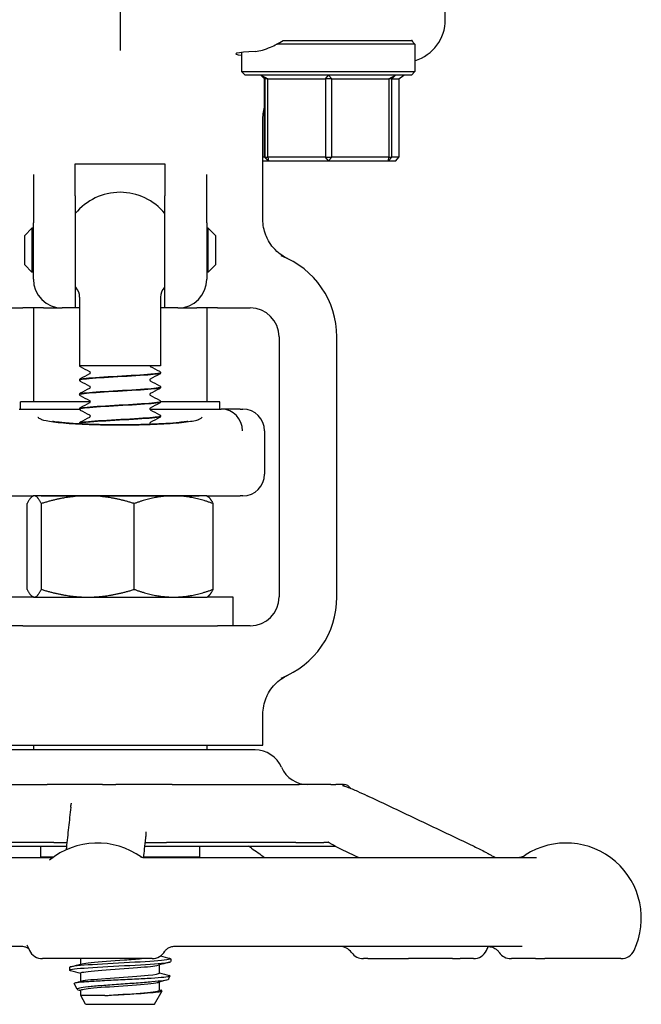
# Model space of a CAD drawing. Header units: inches. Extents: x 18 to 846, y -44 to 561.
# Tile 592 of 637: x 482.74 to 485.43, y 458.45 to 462.71. Entities that reach past the tile are written whole.
import ezdxf

# ---------------------------------------------------------------- set-up
doc = ezdxf.new("R2010")
doc.units = ezdxf.units.IN
doc.header["$LTSCALE"] = 24
doc.header["$MEASUREMENT"] = 0
doc.layers.add('Visible (ANSI)', color=7, linetype='Continuous', lineweight=30)

msp = doc.modelspace()

# ---------------------------------------------------------------- linework, layer by layer
at = {"layer": 'Visible (ANSI)'}
for p, q in [((484.58468, 462.70829), (484.58468, 463.21168)), ((483.17843, 462.76224), (483.17843, 462.57478)), ((484.45343, 462.60231), (483.8553, 462.60231)), ((483.9597, 462.61793), (484.4378, 462.61793)), ((484.4415, 462.61793), (484.4378, 462.61793)), ((484.4378, 462.61793), (484.45343, 462.60231)), ((484.45343, 462.60231), (484.45343, 462.48356)), ((483.70343, 462.56671), (483.70343, 462.48356)), ((483.70343, 462.48356), (484.45343, 462.48356)), ((483.71905, 462.46793), (483.70343, 462.48356)), ((484.4378, 462.46793), (484.45343, 462.48356)), ((484.4378, 462.46793), (483.71905, 462.46793)), ((483.78695, 462.46793), (483.8027, 462.45231)), ((483.78866, 462.46793), (483.81781, 462.45231)), ((483.80416, 462.45231), (483.78866, 462.46793)), ((483.8027, 462.45231), (483.80416, 462.45231)), ((483.8027, 462.11356), (483.8027, 462.45231)), ((483.81781, 462.45231), (483.80416, 462.45231)), ((483.80416, 462.45231), (483.80416, 462.11356)), ((483.81781, 462.11356), (483.81781, 462.45231)), ((483.81781, 462.45231), (484.06648, 462.45231)), ((484.06648, 462.45231), (484.08014, 462.46793)), ((484.09354, 462.45231), (484.06648, 462.45231)), ((484.06648, 462.45231), (484.06648, 462.11356)), ((484.08014, 462.46793), (484.09354, 462.45231)), ((484.09354, 462.45231), (484.34074, 462.45231)), ((484.09354, 462.11356), (484.09354, 462.45231)), ((484.34074, 462.45231), (484.36991, 462.46793)), ((484.35416, 462.45231), (484.34074, 462.45231)), ((484.34074, 462.45231), (484.34074, 462.11356)), ((484.36991, 462.46793), (484.35416, 462.45231)), ((484.35416, 462.45231), (484.38324, 462.45231)), ((484.35416, 462.11356), (484.35416, 462.45231)), ((484.38324, 462.45231), (484.40538, 462.46793)), ((484.38324, 462.45231), (484.38324, 462.11356)), ((483.79593, 461.84423), (483.79593, 462.27145)), ((483.8027, 462.11356), (483.79593, 462.11356)), ((483.79593, 462.09793), (483.81829, 462.09793)), ((483.8027, 462.11356), (483.81829, 462.09793)), ((483.80416, 462.11356), (483.8027, 462.11356)), ((483.80416, 462.11356), (483.81781, 462.11356)), ((483.81982, 462.09793), (483.80416, 462.11356)), ((483.81781, 462.11356), (483.81982, 462.09793)), ((484.06648, 462.11356), (483.81781, 462.11356)), ((483.81829, 462.09793), (483.81982, 462.09793)), ((483.81982, 462.09793), (484.07996, 462.09793)), ((484.06648, 462.11356), (484.09354, 462.11356)), ((484.07996, 462.09793), (484.06648, 462.11356)), ((484.09354, 462.11356), (484.07996, 462.09793)), ((484.07996, 462.09793), (484.33856, 462.09793)), ((484.34074, 462.11356), (484.09354, 462.11356)), ((484.35416, 462.11356), (484.33856, 462.09793)), ((484.33856, 462.09793), (484.34074, 462.11356)), ((484.33856, 462.09793), (484.37022, 462.09793)), ((484.34074, 462.11356), (484.35416, 462.11356)), ((484.38324, 462.11356), (484.35416, 462.11356)), ((484.37022, 462.09793), (484.38324, 462.11356)), ((482.98468, 461.94661), (482.98468, 462.08475)), ((482.98468, 462.08475), (483.37218, 462.08475)), ((483.37218, 462.08475), (483.37218, 461.94661)), ((482.80343, 462.0388), (482.80343, 461.82914)), ((483.55343, 461.82914), (483.55343, 462.0388)), ((482.98468, 461.94661), (482.98468, 461.46168)), ((483.37218, 461.46168), (483.37218, 461.94661)), ((482.76593, 461.77543), (482.79718, 461.80668)), ((482.79718, 461.80668), (482.79718, 461.61668)), ((482.80343, 461.80668), (482.79718, 461.80668)), ((482.80343, 461.58668), (482.80343, 461.82914)), ((483.55343, 461.82914), (483.55343, 461.58668)), ((483.55968, 461.80668), (483.55343, 461.80668)), ((483.55968, 461.61668), (483.55968, 461.80668)), ((483.59093, 461.77543), (483.55968, 461.80668)), ((482.76593, 461.64793), (482.76593, 461.77543)), ((483.59093, 461.77543), (483.59093, 461.64793)), ((482.76593, 461.64793), (482.79718, 461.61668)), ((483.59093, 461.64793), (483.55968, 461.61668)), ((482.80343, 461.61668), (482.79718, 461.61668)), ((483.55968, 461.61668), (483.55343, 461.61668)), ((483.00343, 461.50858), (483.00343, 461.21168)), ((483.35343, 461.50858), (483.35343, 461.21168)), ((482.61593, 461.46168), (482.75784, 461.46168)), ((482.84678, 461.46168), (482.75784, 461.46168)), ((482.80343, 461.46168), (482.80343, 461.05543)), ((482.84678, 461.46168), (482.92843, 461.46168)), ((482.98468, 461.46168), (482.92843, 461.46168)), ((483.00343, 461.46168), (482.98468, 461.46168)), ((483.37218, 461.46168), (483.35343, 461.46168)), ((483.42843, 461.46168), (483.37218, 461.46168)), ((483.42843, 461.46168), (483.51008, 461.46168)), ((483.59901, 461.46168), (483.51008, 461.46168)), ((483.55343, 461.46168), (483.55343, 461.05543)), ((483.59901, 461.46168), (483.74093, 461.46168)), ((483.86593, 461.33668), (483.86593, 460.21168)), ((484.11593, 460.21168), (484.11593, 461.33668)), ((483.35343, 461.21168), (483.00343, 461.21168)), ((483.35343, 461.18174), (483.35343, 461.18112)), ((483.00343, 461.15046), (483.00343, 461.14984)), ((483.35343, 461.11918), (483.35343, 461.11856)), ((483.00343, 461.0879), (483.00343, 461.08727)), ((483.04969, 461.05543), (482.74718, 461.05543)), ((482.74718, 461.02418), (482.74718, 461.05543)), ((483.00343, 461.02533), (483.00343, 461.02471)), ((483.60968, 461.05543), (483.35338, 461.05543)), ((483.35343, 461.05661), (483.35343, 461.05599)), ((483.60968, 461.02418), (483.60968, 461.05543)), ((482.7413, 461.02418), (483.00347, 461.02418)), ((483.30717, 461.02418), (483.61555, 461.02418)), ((483.35343, 460.99405), (483.35343, 460.99343)), ((483.69826, 461.02418), (483.61555, 461.02418)), ((483.69826, 461.02418), (483.70968, 461.02418)), ((483.00343, 460.96277), (483.00343, 460.96215)), ((483.80343, 460.93043), (483.80343, 460.74293)), ((482.6586, 460.64918), (482.80343, 460.64918)), ((482.80343, 460.64918), (482.79962, 460.64698)), ((482.8072, 460.64918), (482.80343, 460.64918)), ((483.03876, 460.64918), (482.8072, 460.64918)), ((482.83684, 460.64958), (483.52002, 460.64958)), ((483.00343, 460.64958), (483.00343, 460.64934)), ((483.40999, 460.64918), (483.03876, 460.64918)), ((483.55343, 460.64918), (483.40999, 460.64918)), ((483.55343, 460.64918), (483.69826, 460.64918)), ((483.55343, 460.64918), (483.55724, 460.64698)), ((483.70968, 460.64918), (483.69826, 460.64918)), ((482.77657, 460.24468), (482.77657, 460.61569)), ((482.83783, 460.24468), (482.83783, 460.61569)), ((483.23969, 460.24468), (483.23969, 460.61569)), ((483.58029, 460.24468), (483.58029, 460.61569)), ((482.69093, 460.21168), (482.80256, 460.21168)), ((482.80343, 460.21118), (482.79962, 460.21338)), ((482.80343, 460.21118), (482.8072, 460.21118)), ((482.8072, 460.21118), (483.03876, 460.21118)), ((483.03876, 460.21118), (483.40999, 460.21118)), ((483.40999, 460.21118), (483.55343, 460.21118)), ((483.55343, 460.21118), (483.55724, 460.21338)), ((483.55429, 460.21168), (483.66593, 460.21168)), ((483.66593, 460.21168), (483.66593, 460.08668)), ((482.75784, 460.08668), (482.61593, 460.08668)), ((482.75784, 460.08668), (483.59901, 460.08668)), ((483.74093, 460.08668), (483.59901, 460.08668)), ((483.79593, 459.57018), (483.79593, 459.70414)), ((482.57502, 459.57018), (483.78184, 459.57018)), ((483.76175, 459.55018), (482.59513, 459.55018)), ((482.80343, 459.57018), (482.80343, 459.55018)), ((483.55343, 459.57018), (483.55343, 459.55018)), ((483.78184, 459.57018), (483.78947, 459.57018)), ((483.78947, 459.57018), (483.79593, 459.57018)), ((482.35228, 459.40018), (482.86357, 459.40018)), ((483.10193, 459.40018), (482.86357, 459.40018)), ((483.10193, 459.40018), (483.16057, 459.40018)), ((483.40429, 459.40018), (483.16057, 459.40018)), ((483.40429, 459.40018), (483.95245, 459.40018)), ((484.09039, 459.40018), (483.95245, 459.40018)), ((484.09039, 459.40018), (484.11118, 459.40018)), ((484.14417, 459.40018), (484.11118, 459.40018)), ((484.14417, 459.40018), (484.14718, 459.40018)), ((482.24093, 459.13456), (482.94682, 459.13456)), ((482.89133, 459.15018), (482.3694, 459.15018)), ((482.89133, 459.15018), (482.3694, 459.15018)), ((482.83468, 459.13456), (482.83468, 459.08668)), ((482.89133, 459.15018), (482.94851, 459.15018)), ((483.28451, 459.13456), (484.10706, 459.13456)), ((483.28618, 459.15018), (483.37893, 459.15018)), ((483.93849, 459.15018), (483.37893, 459.15018)), ((483.93849, 459.15018), (483.37893, 459.15018)), ((483.52218, 459.13456), (483.52218, 459.08668)), ((483.93849, 459.15018), (484.05979, 459.15018)), ((481.29993, 459.08518), (482.88062, 459.08518)), ((482.89022, 459.08668), (482.83468, 459.08668)), ((482.84919, 459.08518), (482.85207, 459.08668)), ((483.52218, 459.08668), (483.27935, 459.08668)), ((483.28467, 459.08518), (484.97933, 459.08518)), ((483.50327, 459.08668), (483.50039, 459.08518)), ((482.75231, 458.70018), (481.35065, 458.70018)), ((484.91735, 458.70018), (483.41465, 458.70018)), ((483.31693, 458.64768), (482.8426, 458.64768)), ((483.00843, 458.62387), (483.00843, 458.64768)), ((483.31693, 458.64768), (483.31701, 458.64768)), ((483.39718, 458.64679), (483.39718, 458.63494)), ((484.24945, 458.64768), (484.23051, 458.64768)), ((484.24945, 458.64768), (484.42581, 458.64768)), ((484.61643, 458.64768), (484.42581, 458.64768)), ((484.61643, 458.64768), (484.64828, 458.64768)), ((484.70634, 458.64768), (484.64828, 458.64768)), ((484.86889, 458.64768), (484.87065, 458.64768)), ((484.97414, 458.64768), (484.87065, 458.64768)), ((484.97414, 458.64768), (485.01475, 458.64768)), ((485.34442, 458.64768), (485.01475, 458.64768)), ((482.95968, 458.60972), (482.95968, 458.59787)), ((483.34843, 458.58526), (483.34843, 458.62079)), ((483.00843, 458.54973), (483.00843, 458.58526)), ((483.38736, 458.55826), (483.39555, 458.57307)), ((482.99342, 458.515), (482.97924, 458.54064)), ((483.34843, 458.51112), (483.34843, 458.54665)), ((483.00843, 458.48785), (483.00843, 458.51112)), ((483.11208, 458.48785), (483.00843, 458.48785)), ((483.02926, 458.45018), (483.00843, 458.48785)), ((483.3276, 458.45018), (483.35968, 458.50821)), ((483.02926, 458.45018), (483.3276, 458.45018))]:
    msp.add_line(p, q, dxfattribs=at)
for centre, radius, start, end in [((483.17843, 461.71168), 0.25, 39.19497, 140.80503), ((483.74093, 461.33668), 0.375, 0, 69.10429), ((482.92843, 461.58668), 0.125, 180, 270), ((483.42843, 461.58668), 0.125, 270, 0), ((483.17843, 461.71168), 0.25, 219.19497, 220.5358), ((482.94093, 461.50858), 0.0625, 0, 40.5358), ((483.41593, 461.50858), 0.0625, 139.4642, 180), ((483.17843, 461.71168), 0.25, 319.4642, 320.80503), ((483.74093, 461.33668), 0.125, 0, 90), ((483.70968, 460.93043), 0.09375, 0, 90), ((483.70968, 460.74293), 0.09375, 270, 0), ((483.74093, 460.21168), 0.125, 270, 0), ((483.74093, 460.21168), 0.375, 290.89571, 0), ((483.7618, 459.42518), 0.125, 23.57818, 90), ((483.99093, 459.52518), 0.125, 203.57818, 270), ((484.14718, 459.36893), 0.03125, 30.66159, 90), ((483.07977, 458.82268), 0.325, 54.08441, 129.50864), ((485.10725, 458.82268), 0.325, 334.62307, 122.99589), ((484.89623, 459.14768), 0.0625, 270, 302.99589), ((483.07977, 458.82268), 0.325, 200.67071, 205.37693), ((482.8426, 458.71018), 0.0625, 205.37693, 270), ((484.12868, 458.63768), 0.0625, 35.45054, 90), ((484.70634, 458.71018), 0.0625, 270, 334.62307), ((484.46917, 458.82268), 0.325, 334.62307, 337.8564), ((485.34442, 458.71018), 0.0625, 270, 334.62307), ((483.317, 458.71018), 0.0625, 270, 331.08084), ((484.23051, 458.71018), 0.0625, 215.45054, 270), ((484.86889, 458.71018), 0.0625, 214.46729, 270)]:
    msp.add_arc(centre, radius, start, end, dxfattribs=at)
for centre, major_axis, ratio, start_param, end_param in [((484.39552, 462.70936), (-0.18003, 0.0586), 0.9903423, 2.1937689, 3.4534494), ((484.07843, 462.56068), (0.4, 0), 0.0433333, 2.4752022, 3.4970139), ((483.38973, 460.93043), (0.24503, 0.08795), 0.1325254, 0.3357379, 0.3537118), ((483.61642, 460.93043), (-0.01834, 0.09202), 0.976791, 4.5200982, 6.0729206)]:
    msp.add_ellipse(centre, major_axis=major_axis, ratio=ratio, start_param=start_param, end_param=end_param, dxfattribs=at)
for points, knots in [([(483.76401, 462.5714), (483.78295, 462.57244), (483.80547, 462.57915), (483.84687, 462.59744), (483.86505, 462.60716), (483.88285, 462.61793)], [2.4581256, 2.4581256, 2.4581256, 2.4581256, 2.68988255, 2.68988255, 2.85814401, 2.85814401, 2.85814401, 2.85814401]), ([(483.82033, 461.75173), (483.81577, 461.75977), (483.81181, 461.76815), (483.80018, 461.79831), (483.79593, 461.82117), (483.79593, 461.84423)], [0.29103261, 0.29103261, 0.29103261, 0.29103261, 0.36171436, 0.36171436, 0.53738428, 0.53738428, 0.53738428, 0.53738428]), ([(483.89535, 461.6787), (483.8944, 461.67921), (483.89346, 461.67972), (483.88287, 461.68556), (483.86137, 461.69842), (483.83309, 461.73154), (483.82622, 461.74134), (483.82033, 461.75173)], [0.01027275, 0.01027275, 0.01027275, 0.01027275, 0.01655356, 0.01655356, 0.11390533, 0.11390533, 0.15067112, 0.15067112, 0.15067112, 0.15067112]), ([(483.9026, 461.67504), (483.9025, 461.67509), (483.90241, 461.67513), (483.89993, 461.67632), (483.89761, 461.6775), (483.89535, 461.6787)], [-0.369912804, -0.369912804, -0.369912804, -0.369912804, -0.369497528, -0.369497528, -0.358790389, -0.358790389, -0.358790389, -0.358790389]), ([(483.00764, 461.20637), (483.00696, 461.20672), (483.00626, 461.20714), (483.00509, 461.20828), (483.00468, 461.20877), (483.00395, 461.21003), (483.00363, 461.21082), (483.0035, 461.21168)], [0, 0, 0, 0, 0.023435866, 0.023435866, 0.035520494, 0.035520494, 0.047958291, 0.047958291, 0.047958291, 0.047958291]), ([(483.3072, 461.21168), (483.30743, 461.21058), (483.30799, 461.20979), (483.30868, 461.20905), (483.30887, 461.20895), (483.30891, 461.20892), (483.30891, 461.20892), (483.30891, 461.20892)], [0, 0, 0, 0, 0.019585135, 0.019585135, 0.03717489, 0.03717489, 0.039574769, 0.039574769, 0.039574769, 0.039574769]), ([(483.00343, 461.15048), (483.00349, 461.15176), (483.00397, 461.15296), (483.00507, 461.15462), (483.00566, 461.15517), (483.0067, 461.15597), (483.00718, 461.15625), (483.00764, 461.15649)], [0, 0, 0, 0, 0.017960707, 0.017960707, 0.035135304, 0.035135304, 0.051182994, 0.051182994, 0.051182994, 0.051182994]), ([(483.00377, 461.14981), (483.0037, 461.15138), (483.00989, 461.15294), (483.02233, 461.15451), (483.04679, 461.15759), (483.09484, 461.16067), (483.14815, 461.16375), (483.20125, 461.16681), (483.25832, 461.16988), (483.29776, 461.17295), (483.33277, 461.17567), (483.35316, 461.17839), (483.35338, 461.18112)], [94.2450706, 94.2450706, 94.2450706, 94.2450706, 94.7168163, 94.7168163, 94.7168163, 95.6446581, 95.6446581, 95.6446581, 96.5689115, 96.5689115, 96.5689115, 97.3893723, 97.3893723, 97.3893723, 97.3893723]), ([(483.35326, 461.18177), (483.35312, 461.17939), (483.33815, 461.17702), (483.31091, 461.17465), (483.2755, 461.17157), (483.22019, 461.16848), (483.16613, 461.1654), (483.11207, 461.16231), (483.06055, 461.15923), (483.03124, 461.15615), (483.01321, 461.15425), (483.00385, 461.15235), (483.00373, 461.15046)], [-103.6752666, -103.6752666, -103.6752666, -103.6752666, -102.9605503, -102.9605503, -102.9605503, -102.0313957, -102.0313957, -102.0313957, -101.1024988, -101.1024988, -101.1024988, -100.5309649, -100.5309649, -100.5309649, -100.5309649]), ([(483.04976, 461.18143), (483.04976, 461.18264), (483.04926, 461.18376), (483.04847, 461.18483), (483.04818, 461.18505), (483.04798, 461.1852), (483.04794, 461.18522), (483.04794, 461.18522)], [0, 0, 0, 0, 0.02017106, 0.02017106, 0.036592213, 0.036592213, 0.045399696, 0.045399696, 0.045399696, 0.045399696]), ([(483.04797, 461.17765), (483.04803, 461.17769), (483.0482, 461.1778), (483.04871, 461.17834), (483.04902, 461.17872), (483.04956, 461.17986), (483.04976, 461.18064), (483.04976, 461.18143)], [0.008751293, 0.008751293, 0.008751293, 0.008751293, 0.024017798, 0.024017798, 0.03673453, 0.03673453, 0.049915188, 0.049915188, 0.049915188, 0.049915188]), ([(483.30891, 461.15393), (483.30887, 461.15391), (483.30869, 461.15381), (483.30814, 461.15324), (483.30783, 461.15285), (483.3073, 461.15171), (483.30709, 461.15094), (483.30709, 461.15015)], [0.006616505, 0.006616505, 0.006616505, 0.006616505, 0.024017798, 0.024017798, 0.03673453, 0.03673453, 0.049915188, 0.049915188, 0.049915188, 0.049915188]), ([(483.34922, 461.18777), (483.34993, 461.1874), (483.3507, 461.18694), (483.35194, 461.18566), (483.35238, 461.1851), (483.35311, 461.18364), (483.35338, 461.18272), (483.35343, 461.18177)], [0, 0, 0, 0, 0.024898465, 0.024898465, 0.037820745, 0.037820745, 0.051208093, 0.051208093, 0.051208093, 0.051208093]), ([(483.35343, 461.18109), (483.35337, 461.17981), (483.35289, 461.17862), (483.35179, 461.17696), (483.35119, 461.17641), (483.35015, 461.17561), (483.34968, 461.17533), (483.34922, 461.17509)], [0, 0, 0, 0, 0.017960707, 0.017960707, 0.035135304, 0.035135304, 0.051182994, 0.051182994, 0.051182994, 0.051182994]), ([(483.00764, 461.1438), (483.00692, 461.14418), (483.00616, 461.14463), (483.00492, 461.14592), (483.00448, 461.14648), (483.00375, 461.14794), (483.00347, 461.14886), (483.00343, 461.14981)], [0, 0, 0, 0, 0.024898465, 0.024898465, 0.037820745, 0.037820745, 0.051208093, 0.051208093, 0.051208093, 0.051208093]), ([(483.00362, 461.08725), (483.0035, 461.08804), (483.00504, 461.08884), (483.00834, 461.08964), (483.0211, 461.09272), (483.05981, 461.09581), (483.10967, 461.09889), (483.15942, 461.10197), (483.21909, 461.10505), (483.26595, 461.10813), (483.31271, 461.1112), (483.3456, 461.11427), (483.35214, 461.11735), (483.353, 461.11775), (483.3534, 461.11815), (483.35336, 461.11856)], [87.9618853, 87.9618853, 87.9618853, 87.9618853, 88.2020629, 88.2020629, 88.2020629, 89.131595, 89.131595, 89.131595, 90.0591077, 90.0591077, 90.0591077, 90.9847722, 90.9847722, 90.9847722, 91.106187, 91.106187, 91.106187, 91.106187]), ([(483.35343, 461.1192), (483.35343, 461.11919), (483.35343, 461.11919), (483.35343, 461.11918), (483.35343, 461.1161), (483.32669, 461.11302), (483.28339, 461.10994), (483.2401, 461.10686), (483.18129, 461.10378), (483.12936, 461.10071), (483.07745, 461.09763), (483.03364, 461.09455), (483.01461, 461.09147), (483.00724, 461.09028), (483.00365, 461.08909), (483.00373, 461.0879)], [-97.3920813, -97.3920813, -97.3920813, -97.3920813, -97.3894346, -97.3894346, -97.3894346, -96.461786, -96.461786, -96.461786, -95.5343789, -95.5343789, -95.5343789, -94.6072107, -94.6072107, -94.6072107, -94.2477796, -94.2477796, -94.2477796, -94.2477796]), ([(483.04976, 461.11887), (483.04976, 461.12007), (483.04926, 461.12119), (483.04847, 461.12227), (483.04818, 461.12248), (483.04798, 461.12263), (483.04794, 461.12265), (483.04794, 461.12265)], [0, 0, 0, 0, 0.02017106, 0.02017106, 0.036592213, 0.036592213, 0.045399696, 0.045399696, 0.045399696, 0.045399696]), ([(483.04797, 461.11509), (483.04803, 461.11513), (483.0482, 461.11524), (483.04871, 461.11578), (483.04902, 461.11616), (483.04956, 461.1173), (483.04976, 461.11808), (483.04976, 461.11887)], [0.008751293, 0.008751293, 0.008751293, 0.008751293, 0.024017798, 0.024017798, 0.03673453, 0.03673453, 0.049915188, 0.049915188, 0.049915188, 0.049915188]), ([(483.30709, 461.15015), (483.30709, 461.14894), (483.3076, 461.14782), (483.30839, 461.14674), (483.30867, 461.14653), (483.30888, 461.14638), (483.30891, 461.14636), (483.30891, 461.14636)], [0, 0, 0, 0, 0.02017106, 0.02017106, 0.036592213, 0.036592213, 0.045399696, 0.045399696, 0.045399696, 0.045399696]), ([(483.34922, 461.12521), (483.34993, 461.12484), (483.3507, 461.12438), (483.35194, 461.1231), (483.35238, 461.12253), (483.35311, 461.12108), (483.35338, 461.12016), (483.35343, 461.1192)], [0, 0, 0, 0, 0.024898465, 0.024898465, 0.037820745, 0.037820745, 0.051208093, 0.051208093, 0.051208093, 0.051208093]), ([(483.35343, 461.11853), (483.35337, 461.11725), (483.35289, 461.11605), (483.35179, 461.11439), (483.35119, 461.11385), (483.35015, 461.11304), (483.34968, 461.11276), (483.34922, 461.11252)], [0, 0, 0, 0, 0.017960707, 0.017960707, 0.035135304, 0.035135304, 0.051182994, 0.051182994, 0.051182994, 0.051182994]), ([(483.00343, 461.08792), (483.00349, 461.0892), (483.00397, 461.0904), (483.00507, 461.09206), (483.00566, 461.0926), (483.0067, 461.09341), (483.00718, 461.09369), (483.00764, 461.09393)], [0, 0, 0, 0, 0.017960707, 0.017960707, 0.035135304, 0.035135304, 0.051182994, 0.051182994, 0.051182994, 0.051182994]), ([(483.00764, 461.08124), (483.00692, 461.08162), (483.00616, 461.08207), (483.00492, 461.08335), (483.00448, 461.08392), (483.00375, 461.08537), (483.00347, 461.0863), (483.00343, 461.08725)], [0, 0, 0, 0, 0.024898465, 0.024898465, 0.037820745, 0.037820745, 0.051208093, 0.051208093, 0.051208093, 0.051208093]), ([(483.30891, 461.09137), (483.30887, 461.09135), (483.30869, 461.09125), (483.30814, 461.09067), (483.30783, 461.09029), (483.3073, 461.08915), (483.30709, 461.08837), (483.30709, 461.08758)], [0.006616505, 0.006616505, 0.006616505, 0.006616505, 0.024017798, 0.024017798, 0.03673453, 0.03673453, 0.049915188, 0.049915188, 0.049915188, 0.049915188]), ([(483.30709, 461.08758), (483.30709, 461.08638), (483.3076, 461.08526), (483.30839, 461.08418), (483.30867, 461.08397), (483.30888, 461.08382), (483.30891, 461.0838), (483.30891, 461.0838)], [0, 0, 0, 0, 0.02017106, 0.02017106, 0.036592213, 0.036592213, 0.045399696, 0.045399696, 0.045399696, 0.045399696]), ([(483.00343, 461.02468), (483.00343, 461.02477), (483.00344, 461.02485), (483.00347, 461.02494), (483.00468, 461.028), (483.03239, 461.03107), (483.07611, 461.03413), (483.11979, 461.0372), (483.17844, 461.04026), (483.2299, 461.04333), (483.28133, 461.04639), (483.32438, 461.04945), (483.34282, 461.05251), (483.34982, 461.05367), (483.35322, 461.05483), (483.35314, 461.05599)], [81.6787, 81.6787, 81.6787, 81.6787, 81.7038978, 81.7038978, 81.7038978, 82.6277161, 82.6277161, 82.6277161, 83.5507651, 83.5507651, 83.5507651, 84.4730857, 84.4730857, 84.4730857, 84.8230016, 84.8230016, 84.8230016, 84.8230016]), ([(483.00343, 461.02536), (483.00349, 461.02664), (483.00397, 461.02784), (483.00507, 461.02949), (483.00566, 461.03004), (483.0067, 461.03084), (483.00718, 461.03112), (483.00764, 461.03137)], [0, 0, 0, 0, 0.017960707, 0.017960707, 0.035135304, 0.035135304, 0.051182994, 0.051182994, 0.051182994, 0.051182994]), ([(483.35327, 461.05664), (483.35338, 461.05595), (483.35223, 461.05526), (483.34975, 461.05457), (483.33874, 461.0515), (483.30177, 461.04842), (483.25288, 461.04535), (483.20401, 461.04228), (483.14438, 461.0392), (483.09664, 461.03613), (483.04891, 461.03306), (483.01418, 461.02999), (483.00563, 461.02692), (483.00417, 461.02639), (483.00348, 461.02586), (483.00353, 461.02533)], [-91.108896, -91.108896, -91.108896, -91.108896, -90.9008742, -90.9008742, -90.9008742, -89.9748609, -89.9748609, -89.9748609, -89.0490707, -89.0490707, -89.0490707, -88.1235008, -88.1235008, -88.1235008, -87.9645943, -87.9645943, -87.9645943, -87.9645943]), ([(483.04976, 461.0563), (483.04976, 461.05751), (483.04926, 461.05863), (483.04847, 461.05971), (483.04818, 461.05992), (483.04798, 461.06007), (483.04794, 461.06009), (483.04794, 461.06009)], [0, 0, 0, 0, 0.02017106, 0.02017106, 0.036592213, 0.036592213, 0.045399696, 0.045399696, 0.045399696, 0.045399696]), ([(483.04797, 461.05253), (483.04803, 461.05257), (483.0482, 461.05268), (483.04871, 461.05322), (483.04902, 461.0536), (483.04956, 461.05474), (483.04976, 461.05551), (483.04976, 461.0563)], [0.008751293, 0.008751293, 0.008751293, 0.008751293, 0.024017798, 0.024017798, 0.03673453, 0.03673453, 0.049915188, 0.049915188, 0.049915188, 0.049915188]), ([(483.30891, 461.02881), (483.30887, 461.02879), (483.30869, 461.02869), (483.30814, 461.02811), (483.30783, 461.02773), (483.3073, 461.02659), (483.30709, 461.02581), (483.30709, 461.02502)], [0.006616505, 0.006616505, 0.006616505, 0.006616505, 0.024017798, 0.024017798, 0.03673453, 0.03673453, 0.049915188, 0.049915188, 0.049915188, 0.049915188]), ([(483.30709, 461.02502), (483.30709, 461.02382), (483.3076, 461.02269), (483.30839, 461.02162), (483.30867, 461.0214), (483.30888, 461.02125), (483.30891, 461.02123), (483.30891, 461.02123)], [0, 0, 0, 0, 0.02017106, 0.02017106, 0.036592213, 0.036592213, 0.045399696, 0.045399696, 0.045399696, 0.045399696]), ([(483.34922, 461.06265), (483.34993, 461.06227), (483.3507, 461.06182), (483.35194, 461.06053), (483.35238, 461.05997), (483.35311, 461.05851), (483.35338, 461.05759), (483.35343, 461.05664)], [0, 0, 0, 0, 0.024898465, 0.024898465, 0.037820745, 0.037820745, 0.051208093, 0.051208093, 0.051208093, 0.051208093]), ([(483.35343, 461.05597), (483.35337, 461.05469), (483.35289, 461.05349), (483.35179, 461.05183), (483.35119, 461.05128), (483.35015, 461.05048), (483.34968, 461.0502), (483.34922, 461.04996)], [0, 0, 0, 0, 0.017960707, 0.017960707, 0.035135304, 0.035135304, 0.051182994, 0.051182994, 0.051182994, 0.051182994]), ([(482.82295, 460.98957), (482.823, 460.98952), (482.82305, 460.98946), (482.82351, 460.98896), (482.82397, 460.9885), (482.82617, 460.98648), (482.82841, 460.98488), (482.83286, 460.98238), (482.83472, 460.98146), (482.83726, 460.98034), (482.83776, 460.98013), (482.83826, 460.97992)], [-0.00483264, -0.00483264, -0.00483264, -0.00483264, 0, 0, 0.03929975, 0.03929975, 0.17286172, 0.17286172, 0.25278744, 0.25278744, 0.27153158, 0.27153158, 0.27153158, 0.27153158]), ([(483.00764, 461.01868), (483.00692, 461.01905), (483.00616, 461.01951), (483.00492, 461.02079), (483.00448, 461.02135), (483.00375, 461.02281), (483.00347, 461.02373), (483.00343, 461.02468)], [0, 0, 0, 0, 0.024898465, 0.024898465, 0.037820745, 0.037820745, 0.051208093, 0.051208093, 0.051208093, 0.051208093]), ([(483.35311, 460.99408), (483.35322, 460.99274), (483.34877, 460.99141), (483.33964, 460.99007), (483.31866, 460.987), (483.27346, 460.98394), (483.22116, 460.98087), (483.16887, 460.9778), (483.11072, 460.97473), (483.06871, 460.97166), (483.02812, 460.9687), (483.00353, 460.96573), (483.00343, 460.96277)], [-84.8257107, -84.8257107, -84.8257107, -84.8257107, -84.4233738, -84.4233738, -84.4233738, -83.4988671, -83.4988671, -83.4988671, -82.5745653, -82.5745653, -82.5745653, -81.681409, -81.681409, -81.681409, -81.681409]), ([(483.00356, 460.96212), (483.00371, 460.9646), (483.02018, 460.96708), (483.0497, 460.96956), (483.08643, 460.97264), (483.14246, 460.97573), (483.19639, 460.97881), (483.25025, 460.98189), (483.30073, 460.98498), (483.32855, 460.98806), (483.34473, 460.98985), (483.35303, 460.99164), (483.35311, 460.99343)], [75.3955147, 75.3955147, 75.3955147, 75.3955147, 76.1425075, 76.1425075, 76.1425075, 77.0718173, 77.0718173, 77.0718173, 78.0001054, 78.0001054, 78.0001054, 78.5398163, 78.5398163, 78.5398163, 78.5398163]), ([(483.04976, 460.99374), (483.04976, 460.99495), (483.04926, 460.99607), (483.04847, 460.99715), (483.04818, 460.99736), (483.04798, 460.99751), (483.04794, 460.99753), (483.04794, 460.99753)], [0, 0, 0, 0, 0.02017106, 0.02017106, 0.036592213, 0.036592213, 0.045399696, 0.045399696, 0.045399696, 0.045399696]), ([(483.04797, 460.98997), (483.04803, 460.99), (483.0482, 460.99012), (483.04871, 460.99065), (483.04902, 460.99104), (483.04956, 460.99217), (483.04976, 460.99295), (483.04976, 460.99374)], [0.008751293, 0.008751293, 0.008751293, 0.008751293, 0.024017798, 0.024017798, 0.03673453, 0.03673453, 0.049915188, 0.049915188, 0.049915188, 0.049915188]), ([(483.34922, 461.00008), (483.34993, 460.99971), (483.3507, 460.99926), (483.35194, 460.99797), (483.35238, 460.99741), (483.35311, 460.99595), (483.35338, 460.99503), (483.35343, 460.99408)], [0, 0, 0, 0, 0.024898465, 0.024898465, 0.037820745, 0.037820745, 0.051208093, 0.051208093, 0.051208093, 0.051208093]), ([(483.35343, 460.9934), (483.35337, 460.99213), (483.35289, 460.99093), (483.35179, 460.98927), (483.35119, 460.98872), (483.35015, 460.98792), (483.34968, 460.98764), (483.34922, 460.9874)], [0, 0, 0, 0, 0.017960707, 0.017960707, 0.035135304, 0.035135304, 0.051182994, 0.051182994, 0.051182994, 0.051182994]), ([(483.5186, 460.97992), (483.5191, 460.98013), (483.51959, 460.98034), (483.52214, 460.98146), (483.524, 460.98238), (483.52843, 460.98487), (483.53066, 460.98646), (483.53287, 460.98848), (483.53334, 460.98895), (483.53381, 460.98946), (483.53386, 460.98952), (483.53391, 460.98957)], [0.05166308, 0.05166308, 0.05166308, 0.05166308, 0.07036558, 0.07036558, 0.15060424, 0.15060424, 0.28322209, 0.28322209, 0.32342002, 0.32342002, 0.3282584, 0.3282584, 0.3282584, 0.3282584]), ([(482.83826, 460.97992), (482.8475, 460.97606), (482.86527, 460.9724), (482.91586, 460.96589), (482.94819, 460.96309), (483.02333, 460.95874), (483.0654, 460.95722), (483.15385, 460.95567), (483.19937, 460.95565), (483.28794, 460.95712), (483.33014, 460.9586), (483.4057, 460.96287), (483.43834, 460.96563), (483.49052, 460.97218), (483.50908, 460.97595), (483.5186, 460.97992)], [0, 0, 0, 0, 0.344205, 0.344205, 0.6883035, 0.6883035, 1.0322227, 1.0322227, 1.3758839, 1.3758839, 1.7193458, 1.7193458, 2.0628667, 2.0628667, 2.4173808, 2.4173808, 2.4173808, 2.4173808]), ([(483.47086, 460.97129), (483.47086, 460.97129), (483.47071, 460.97125), (483.46932, 460.97095), (483.46615, 460.97034), (483.45484, 460.96859), (483.44502, 460.96732), (483.41743, 460.96445), (483.3982, 460.96288), (483.35109, 460.95992), (483.32252, 460.95861), (483.26037, 460.95669), (483.22586, 460.95611), (483.1566, 460.95588), (483.12156, 460.95623), (483.05484, 460.95783), (483.02363, 460.95905), (482.9686, 460.96212), (482.94491, 460.96394), (482.90978, 460.96749), (482.89686, 460.96929), (482.88818, 460.97082), (482.88675, 460.97112), (482.88608, 460.97127), (482.886, 460.97128), (482.886, 460.97128)], [-3.9197905, -3.9197905, -3.9197905, -3.9197905, -3.8923457, -3.8923457, -3.779618, -3.779618, -3.6122028, -3.6122028, -3.3893232, -3.3893232, -3.1324583, -3.1324583, -2.8590136, -2.8590136, -2.5819763, -2.5819763, -2.308624, -2.308624, -2.0477624, -2.0477624, -1.8214592, -1.8214592, -1.7487926, -1.7487926, -1.7289388, -1.7289388, -1.7289388, -1.7289388]), ([(483.00343, 460.9628), (483.00349, 460.96407), (483.00397, 460.96527), (483.00507, 460.96693), (483.00566, 460.96748), (483.0067, 460.96828), (483.00718, 460.96856), (483.00764, 460.9688)], [0, 0, 0, 0, 0.017960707, 0.017960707, 0.035135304, 0.035135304, 0.051182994, 0.051182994, 0.051182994, 0.051182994]), ([(483.30891, 460.96624), (483.30887, 460.96622), (483.30869, 460.96612), (483.30814, 460.96555), (483.30783, 460.96516), (483.3073, 460.96403), (483.30709, 460.96325), (483.30709, 460.96246)], [0.006616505, 0.006616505, 0.006616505, 0.006616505, 0.024017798, 0.024017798, 0.03673453, 0.03673453, 0.049915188, 0.049915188, 0.049915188, 0.049915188]), ([(483.30709, 460.96246), (483.30709, 460.96125), (483.3076, 460.96013), (483.30839, 460.95906), (483.30867, 460.95884), (483.30888, 460.95869), (483.30891, 460.95867), (483.30891, 460.95867)], [0, 0, 0, 0, 0.02017106, 0.02017106, 0.036592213, 0.036592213, 0.045399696, 0.045399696, 0.045399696, 0.045399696]), ([(482.83684, 460.64958), (482.82854, 460.64958), (482.82314, 460.64919), (482.82041, 460.64918), (482.82038, 460.64918), (482.82036, 460.64918)], [0.0481126, 0.0481126, 0.0481126, 0.0481126, 0.35549776, 0.35549776, 0.35797029, 0.35797029, 0.35797029, 0.35797029]), ([(483.53649, 460.64918), (483.53647, 460.64918), (483.53645, 460.64918), (483.53372, 460.64919), (483.52832, 460.64958), (483.52002, 460.64958)], [-0.00244603, -0.00244603, -0.00244603, -0.00244603, 0, 0, 0.30409051, 0.30409051, 0.30409051, 0.30409051]), ([(483.82033, 459.79663), (483.82646, 459.80744), (483.83365, 459.81762), (483.84972, 459.83614), (483.85852, 459.84449), (483.87903, 459.86051), (483.88862, 459.86602), (483.89445, 459.86918), (483.89489, 459.86942), (483.89535, 459.86966)], [0, 0, 0, 0, 0.09469213, 0.09469213, 0.18700728, 0.18700728, 0.29404594, 0.29404594, 0.30156032, 0.30156032, 0.30156032, 0.30156032]), ([(483.89535, 459.86966), (483.89761, 459.87086), (483.89993, 459.87204), (483.90241, 459.87323), (483.9025, 459.87328), (483.9026, 459.87332)], [-0.020804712, -0.020804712, -0.020804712, -0.020804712, 0, 0, 0.000806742, 0.000806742, 0.000806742, 0.000806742]), ([(483.79593, 459.70414), (483.79593, 459.72855), (483.8007, 459.75274), (483.81297, 459.78265), (483.81644, 459.78977), (483.82033, 459.79663)], [0, 0, 0, 0, 0.18604443, 0.18604443, 0.24640289, 0.24640289, 0.24640289, 0.24640289]), ([(484.14033, 459.39668), (484.14033, 459.39668), (484.14037, 459.39667), (484.14056, 459.39661), (484.14068, 459.39658), (484.14099, 459.3965), (484.14112, 459.39646), (484.14143, 459.39637), (484.14162, 459.39632), (484.14204, 459.39621), (484.14228, 459.39614), (484.143, 459.39594), (484.14351, 459.3958), (484.14586, 459.39512), (484.14756, 459.39461), (484.15263, 459.39299), (484.15605, 459.39179), (484.16676, 459.38785), (484.17435, 459.38479), (484.18958, 459.37844), (484.19735, 459.37506), (484.2195, 459.36524), (484.23355, 459.35866), (484.24727, 459.35215)], [0.55023146, 0.55023146, 0.55023146, 0.55023146, 0.55573291, 0.55573291, 0.55952642, 0.55952642, 0.56142381, 0.56142381, 0.56333702, 0.56333702, 0.56525245, 0.56525245, 0.56911754, 0.56911754, 0.58443949, 0.58443949, 0.61464372, 0.61464372, 0.67607817, 0.67607817, 0.74039961, 0.74039961, 0.86273742, 0.86273742, 0.86273742, 0.86273742]), ([(484.70817, 459.13337), (484.67745, 459.14797), (484.64673, 459.16256), (484.58529, 459.19175), (484.55456, 459.20634), (484.49311, 459.23552), (484.46239, 459.2501), (484.40093, 459.27927), (484.37021, 459.29385), (484.30874, 459.32301), (484.27801, 459.33758), (484.24727, 459.35215)], [0.9601047, 0.9601047, 0.9601047, 0.9601047, 1.233998, 1.233998, 1.5078914, 1.5078914, 1.7817848, 1.7817848, 2.0556781, 2.0556781, 2.3295715, 2.3295715, 2.3295715, 2.3295715]), ([(482.96491, 459.30238), (482.96334, 459.28781), (482.96177, 459.27324), (482.95863, 459.24409), (482.95705, 459.2295), (482.95391, 459.20034), (482.95234, 459.18575), (482.9492, 459.15658), (482.94762, 459.14198), (482.94573, 459.12442), (482.94541, 459.12144), (482.94509, 459.11846)], [0.7332962, 0.7332962, 0.7332962, 0.7332962, 1.0071895, 1.0071895, 1.2810829, 1.2810829, 1.5549762, 1.5549762, 1.8288696, 1.8288696, 1.8847241, 1.8847241, 1.8847241, 1.8847241]), ([(482.96491, 459.30238), (482.96502, 459.30334), (482.96516, 459.30467), (482.96557, 459.30804), (482.9659, 459.31027), (482.96663, 459.31439), (482.96703, 459.31624), (482.96752, 459.31851), (482.96768, 459.31921), (482.96783, 459.31987), (482.96786, 459.32002), (482.96788, 459.32009), (482.96788, 459.32009), (482.96788, 459.32009)], [0, 0, 0, 0, 0.018818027, 0.018818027, 0.042443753, 0.042443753, 0.063358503, 0.063358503, 0.07651892, 0.07651892, 0.08373261, 0.08373261, 0.085554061, 0.085554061, 0.085554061, 0.085554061]), ([(483.29024, 459.1957), (483.29024, 459.1957), (483.29024, 459.1957), (483.29023, 459.19568), (483.29022, 459.19548), (483.29016, 459.19458), (483.2901, 459.19363), (483.28996, 459.19112), (483.28987, 459.18945), (483.28963, 459.18555), (483.28949, 459.18329), (483.28912, 459.1782), (483.28888, 459.17531), (483.28854, 459.17191), (483.28845, 459.17109), (483.28835, 459.17013), (483.28833, 459.1699), (483.2883, 459.16969)], [0.39505215, 0.39505215, 0.39505215, 0.39505215, 0.39558435, 0.39558435, 0.40525064, 0.40525064, 0.42132108, 0.42132108, 0.44262059, 0.44262059, 0.47100407, 0.47100407, 0.50890401, 0.50890401, 0.52153513, 0.52153513, 0.52574122, 0.52574122, 0.52574122, 0.52574122]), ([(483.2883, 459.16969), (483.28656, 459.15357), (483.28482, 459.13744), (483.2818, 459.10936), (483.28051, 459.09741), (483.27922, 459.08546)], [0.77160372, 0.77160372, 0.77160372, 0.77160372, 1.07474202, 1.07474202, 1.29924856, 1.29924856, 1.29924856, 1.29924856]), ([(483.74657, 459.1254), (483.7443, 459.127), (483.74143, 459.12899), (483.73704, 459.13224), (483.73552, 459.13339), (483.73402, 459.13456)], [0, 0, 0, 0, 0.033112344, 0.033112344, 0.050501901, 0.050501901, 0.050501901, 0.050501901]), ([(484.0805, 459.15003), (484.08027, 459.15003), (484.08003, 459.15004), (484.07912, 459.15007), (484.07846, 459.15008), (484.07714, 459.1501), (484.07647, 459.15011), (484.07398, 459.15015), (484.07225, 459.15016), (484.06884, 459.15017), (484.06717, 459.15018), (484.06465, 459.15018), (484.06382, 459.15018), (484.06233, 459.15018), (484.06171, 459.15018), (484.06093, 459.15018), (484.06085, 459.15018), (484.06073, 459.15018), (484.06071, 459.15018), (484.06067, 459.15018), (484.06065, 459.15018), (484.06062, 459.15018), (484.06061, 459.15018), (484.06033, 459.15018), (484.06007, 459.15018), (484.0598, 459.15018)], [0.287281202, 0.287281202, 0.287281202, 0.287281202, 0.289064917, 0.289064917, 0.294371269, 0.294371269, 0.300336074, 0.300336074, 0.316953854, 0.316953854, 0.333382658, 0.333382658, 0.341579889, 0.341579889, 0.347730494, 0.347730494, 0.348500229, 0.348500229, 0.348663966, 0.348663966, 0.348829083, 0.348829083, 0.348913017, 0.348913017, 0.351147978, 0.351147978, 0.351147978, 0.351147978]), ([(484.13579, 459.11992), (484.12406, 459.12548), (484.1126, 459.1312), (484.09766, 459.14002), (484.09375, 459.14243), (484.08835, 459.14568), (484.08687, 459.14656), (484.08433, 459.14801), (484.08325, 459.14862), (484.08168, 459.14944), (484.08112, 459.14972), (484.0801, 459.15023), (484.07966, 459.15042), (484.07907, 459.15068), (484.0789, 459.15075), (484.0787, 459.15083), (484.07866, 459.15084), (484.07866, 459.15084)], [0, 0, 0, 0, 0.10474171, 0.10474171, 0.14093521, 0.14093521, 0.15449192, 0.15449192, 0.16471611, 0.16471611, 0.17102308, 0.17102308, 0.17849198, 0.17849198, 0.1854649, 0.1854649, 0.19170635, 0.19170635, 0.19170635, 0.19170635]), ([(484.70817, 459.13337), (484.72554, 459.12512), (484.74275, 459.11677), (484.76372, 459.10564), (484.76882, 459.10285), (484.77789, 459.09775), (484.78191, 459.09542), (484.78872, 459.09155), (484.79132, 459.0901), (484.79514, 459.08818), (484.79639, 459.08759), (484.79828, 459.08677), (484.799, 459.08648), (484.80015, 459.08604), (484.80061, 459.08589), (484.80164, 459.08555), (484.80201, 459.08545), (484.80223, 459.0854)], [0, 0, 0, 0, 0.15497359, 0.15497359, 0.20636211, 0.20636211, 0.24491806, 0.24491806, 0.26745771, 0.26745771, 0.27822563, 0.27822563, 0.28608386, 0.28608386, 0.29389274, 0.29389274, 0.30858895, 0.30858895, 0.30858895, 0.30858895]), ([(482.88062, 459.08518), (482.88403, 459.08518), (482.88645, 459.08551), (482.88861, 459.08589), (482.88898, 459.08596), (482.88931, 459.08603)], [0, 0, 0, 0, 0.023018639, 0.023018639, 0.0282285, 0.0282285, 0.0282285, 0.0282285]), ([(483.26685, 459.08844), (483.26753, 459.08815), (483.26861, 459.08771), (483.27202, 459.08669), (483.27419, 459.08612), (483.27935, 459.0854), (483.28174, 459.08518), (483.28467, 459.08518)], [0.52279542, 0.52279542, 0.52279542, 0.52279542, 0.545370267, 0.545370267, 0.565399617, 0.565399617, 0.577961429, 0.577961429, 0.577961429, 0.577961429]), ([(484.80171, 459.08543), (484.80171, 459.08543), (484.80174, 459.08543), (484.80197, 459.08541), (484.8021, 459.0854), (484.80249, 459.08538), (484.80261, 459.08538), (484.80283, 459.08537), (484.80292, 459.08537), (484.8031, 459.08536), (484.8032, 459.08535), (484.80342, 459.08535), (484.80353, 459.08534), (484.80378, 459.08533), (484.80391, 459.08533), (484.80429, 459.08532), (484.80455, 459.08531), (484.8053, 459.08529), (484.80576, 459.08528), (484.80793, 459.08524), (484.80936, 459.08523), (484.8124, 459.0852), (484.81396, 459.0852), (484.8165, 459.08519), (484.81749, 459.08519), (484.81897, 459.08518), (484.81947, 459.08518), (484.82036, 459.08518), (484.82073, 459.08518), (484.82123, 459.08518), (484.82129, 459.08518), (484.82135, 459.08518), (484.82136, 459.08518), (484.82138, 459.08518), (484.82138, 459.08518), (484.82163, 459.08518), (484.82187, 459.08518), (484.82211, 459.08518)], [0.378257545, 0.378257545, 0.378257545, 0.378257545, 0.386657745, 0.386657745, 0.392554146, 0.392554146, 0.394496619, 0.394496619, 0.39546607, 0.39546607, 0.396437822, 0.396437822, 0.397411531, 0.397411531, 0.398384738, 0.398384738, 0.400350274, 0.400350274, 0.404274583, 0.404274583, 0.419969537, 0.419969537, 0.438754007, 0.438754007, 0.450767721, 0.450767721, 0.456774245, 0.456774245, 0.461283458, 0.461283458, 0.461769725, 0.461769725, 0.461830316, 0.461830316, 0.461891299, 0.461891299, 0.463727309, 0.463727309, 0.463727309, 0.463727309]), ([(482.78335, 458.68941), (482.78328, 458.68947), (482.78321, 458.68953), (482.78178, 458.69076), (482.77974, 458.69235), (482.7734, 458.69586), (482.769, 458.6978), (482.75999, 458.69973), (482.75625, 458.70018), (482.75231, 458.70018)], [0.416667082, 0.416667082, 0.416667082, 0.416667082, 0.418381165, 0.418381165, 0.451270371, 0.451270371, 0.484674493, 0.484674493, 0.504153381, 0.504153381, 0.504153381, 0.504153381]), ([(483.41465, 458.70018), (483.40804, 458.70018), (483.40196, 458.69903), (483.39124, 458.69559), (483.38693, 458.69324), (483.38013, 458.68881), (483.37781, 458.68674), (483.37446, 458.68347), (483.37344, 458.68224), (483.37201, 458.68042), (483.37169, 458.6799), (483.37158, 458.67973), (483.37158, 458.67973), (483.37158, 458.67973)], [0, 0, 0, 0, 0.01956218, 0.01956218, 0.04214322, 0.04214322, 0.06689766, 0.06689766, 0.09171423, 0.09171423, 0.1193718, 0.1193718, 0.11941348, 0.11941348, 0.11941348, 0.11941348]), ([(484.7697, 458.70018), (484.77251, 458.70018), (484.77552, 458.69997), (484.7819, 458.69893), (484.78527, 458.69811), (484.79214, 458.69566), (484.79565, 458.69405), (484.80252, 458.68994), (484.80588, 458.68745), (484.81208, 458.68166), (484.81492, 458.67837), (484.81737, 458.67481)], [0, 0, 0, 0, 0.02073024, 0.02073024, 0.04146048, 0.04146048, 0.06219072, 0.06219072, 0.08292096, 0.08292096, 0.1036512, 0.1036512, 0.1036512, 0.1036512]), ([(483.39225, 458.64922), (483.39798, 458.64772), (483.39867, 458.64622), (483.39381, 458.64472), (483.38261, 458.64126), (483.34222, 458.63781), (483.28659, 458.63436), (483.23116, 458.63092), (483.16165, 458.62748), (483.10191, 458.62404), (483.04236, 458.62061), (482.99362, 458.61718), (482.97232, 458.61375), (482.96397, 458.61241), (482.95991, 458.61106), (482.95998, 458.60972)], [-28.4799629, -28.4799629, -28.4799629, -28.4799629, -28.0985528, -28.0985528, -28.0985528, -27.2207324, -27.2207324, -27.2207324, -26.3461896, -26.3461896, -26.3461896, -25.4743607, -25.4743607, -25.4743607, -25.1327412, -25.1327412, -25.1327412, -25.1327412]), ([(483.01456, 458.62542), (483.02172, 458.62733), (483.03511, 458.62925), (483.05386, 458.63116), (483.08987, 458.63483), (483.14475, 458.63851), (483.19734, 458.64218), (483.22361, 458.64401), (483.24899, 458.64585), (483.27112, 458.64768)], [25.3949515, 25.3949515, 25.3949515, 25.3949515, 25.8812012, 25.8812012, 25.8812012, 26.8150062, 26.8150062, 26.8150062, 27.2814663, 27.2814663, 27.2814663, 27.2814663]), ([(482.96434, 458.59544), (482.9627, 458.59587), (482.96148, 458.59629), (482.96071, 458.59672), (482.95451, 458.60017), (482.97795, 458.60362), (483.02293, 458.60707), (483.06792, 458.61052), (483.1336, 458.61397), (483.19732, 458.61742), (483.26103, 458.62087), (483.32158, 458.62432), (483.35807, 458.62777), (483.38334, 458.63016), (483.39674, 458.63255), (483.39694, 458.63494)], [18.6439269, 18.6439269, 18.6439269, 18.6439269, 18.7524691, 18.7524691, 18.7524691, 19.6296647, 19.6296647, 19.6296647, 20.5068064, 20.5068064, 20.5068064, 21.3838943, 21.3838943, 21.3838943, 21.9911486, 21.9911486, 21.9911486, 21.9911486]), ([(483.00853, 458.58526), (483.00848, 458.58587), (483.00912, 458.58649), (483.0105, 458.5871), (483.01873, 458.59077), (483.05291, 458.59445), (483.09986, 458.59812), (483.1468, 458.6018), (483.20536, 458.60547), (483.25295, 458.60915), (483.29648, 458.61251), (483.32986, 458.61587), (483.34259, 458.61923)], [18.8495559, 18.8495559, 18.8495559, 18.8495559, 19.0056553, 19.0056553, 19.0056553, 19.9399062, 19.9399062, 19.9399062, 20.874096, 20.874096, 20.874096, 21.7289383, 21.7289383, 21.7289383, 21.7289383]), ([(482.97924, 458.54064), (482.97865, 458.54171), (482.98128, 458.54277), (482.99438, 458.54519), (483.0066, 458.54653), (483.03955, 458.54922), (483.06006, 458.55055), (483.1068, 458.55324), (483.13265, 458.55457), (483.18639, 458.55726), (483.21377, 458.55859), (483.26648, 458.56128), (483.29127, 458.56261), (483.33492, 458.5653), (483.3533, 458.56664), (483.38108, 458.56932), (483.39012, 458.57066), (483.39672, 458.57307), (483.39614, 458.57413), (483.39211, 458.5752)], [-1.8294571, -1.8294571, -1.8294571, -1.8294571, -1.6707361, -1.6707361, -1.469445, -1.469445, -1.2659958, -1.2659958, -1.0603886, -1.0603886, -0.8526241, -0.8526241, -0.6427026, -0.6427026, -0.4306244, -0.4306244, -0.2163901, -0.2163901, -0.0441233, -0.0441233, -0.0441233, -0.0441233]), ([(483.38736, 458.55826), (483.38724, 458.55805), (483.38705, 458.55784), (483.38458, 458.55585), (483.37715, 458.55407), (483.35274, 458.55048), (483.33614, 458.5487), (483.29598, 458.54511), (483.27292, 458.54334), (483.22344, 458.53975), (483.19754, 458.53797), (483.14636, 458.53438), (483.12155, 458.5326), (483.07633, 458.52901), (483.05628, 458.52724), (483.02355, 458.52365), (483.01109, 458.52187), (482.99535, 458.51828), (482.99209, 458.5165), (482.9945, 458.51368), (482.99688, 458.51266), (483.00071, 458.51164)], [-2.471323, -2.471323, -2.471323, -2.471323, -2.4471425, -2.4471425, -2.2417348, -2.2417348, -2.0391858, -2.0391858, -1.8394961, -1.8394961, -1.6426663, -1.6426663, -1.4486971, -1.4486971, -1.2575891, -1.2575891, -1.0693429, -1.0693429, -0.8839593, -0.8839593, -0.7797575, -0.7797575, -0.7797575, -0.7797575]), ([(483.01442, 458.55128), (483.01774, 458.55219), (483.0225, 458.5531), (483.0287, 458.55401), (483.05377, 458.55768), (483.10176, 458.56136), (483.15416, 458.56503), (483.20655, 458.56871), (483.26207, 458.57238), (483.2993, 458.57606), (483.33038, 458.57912), (483.34807, 458.58219), (483.34833, 458.58526)], [19.1117662, 19.1117662, 19.1117662, 19.1117662, 19.3428758, 19.3428758, 19.3428758, 20.2771046, 20.2771046, 20.2771046, 21.2112724, 21.2112724, 21.2112724, 21.9911486, 21.9911486, 21.9911486, 21.9911486]), ([(483.00848, 458.51112), (483.00871, 458.51439), (483.02912, 458.51767), (483.06401, 458.52094), (483.10318, 458.52462), (483.15964, 458.52829), (483.21159, 458.53197), (483.26353, 458.53565), (483.30969, 458.53932), (483.33224, 458.543), (483.33653, 458.5437), (483.33995, 458.5444), (483.34249, 458.54509)], [12.5663706, 12.5663706, 12.5663706, 12.5663706, 13.3988567, 13.3988567, 13.3988567, 14.3334779, 14.3334779, 14.3334779, 15.268037, 15.268037, 15.268037, 15.445753, 15.445753, 15.445753, 15.445753]), ([(483.11208, 458.48785), (483.16084, 458.49153), (483.21931, 458.4952), (483.2649, 458.49888), (483.3105, 458.50256), (483.34211, 458.50623), (483.34753, 458.50991), (483.34813, 458.51031), (483.34841, 458.51071), (483.34838, 458.51112)], [13.736211, 13.736211, 13.736211, 13.736211, 14.6708098, 14.6708098, 14.6708098, 15.6053465, 15.6053465, 15.6053465, 15.7079633, 15.7079633, 15.7079633, 15.7079633]), ([(483.11208, 458.48785), (483.13065, 458.48909), (483.15062, 458.49032), (483.19355, 458.4929), (483.21618, 458.49423), (483.2594, 458.49692), (483.27954, 458.49826), (483.31461, 458.50095), (483.32914, 458.50228), (483.35052, 458.50497), (483.35707, 458.5063), (483.36067, 458.50868), (483.35949, 458.50971), (483.35564, 458.51073)], [-4.2480515, -4.2480515, -4.2480515, -4.2480515, -4.0909216, -4.0909216, -3.9177275, -3.9177275, -3.7423694, -3.7423694, -3.5648477, -3.5648477, -3.385163, -3.385163, -3.2453713, -3.2453713, -3.2453713, -3.2453713])]:
    msp.add_open_spline(points, degree=3, knots=knots, dxfattribs=at)
for points, weights in [([(483.88285, 462.61793), (483.9212, 462.61793), (483.9597, 462.61793)], [0.999970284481, 0.999969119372, 0.999971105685]), ([(482.8072, 460.64918), (482.79298, 460.64918), (482.77657, 460.61569)], [1, 1.0379548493, 1]), ([(482.83783, 460.61569), (482.82142, 460.64918), (482.8072, 460.64918)], [1, 1.0379548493, 1]), ([(483.03876, 460.64918), (482.94551, 460.64918), (482.83783, 460.61569)], [1, 1.0379548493, 1]), ([(483.23969, 460.61569), (483.13201, 460.64918), (483.03876, 460.64918)], [1, 1.0379548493, 1]), ([(483.40999, 460.64918), (483.33095, 460.64918), (483.23969, 460.61569)], [1, 1.0379548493, 1]), ([(483.58029, 460.61569), (483.48903, 460.64918), (483.40999, 460.64918)], [1, 1.0379548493, 1]), ([(483.55724, 460.64698), (483.56799, 460.64077), (483.58029, 460.61569)], [1.01453722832, 1.02815693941, 1]), ([(482.77657, 460.24468), (482.79298, 460.21118), (482.8072, 460.21118)], [1, 1.0379548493, 1]), ([(482.8072, 460.21118), (482.82142, 460.21118), (482.83783, 460.24468)], [1, 1.0379548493, 1]), ([(482.83783, 460.24468), (482.94551, 460.21118), (483.03876, 460.21118)], [1, 1.0379548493, 1]), ([(483.03876, 460.21118), (483.13201, 460.21118), (483.23969, 460.24468)], [1, 1.0379548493, 1]), ([(483.23969, 460.24468), (483.33095, 460.21118), (483.40999, 460.21118)], [1, 1.0379548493, 1]), ([(483.40999, 460.21118), (483.48903, 460.21118), (483.58029, 460.24468)], [1, 1.0379548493, 1]), ([(483.58029, 460.24468), (483.56799, 460.21959), (483.55724, 460.21338)], [1, 1.02815693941, 1.01453722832])]:
    msp.add_rational_spline(points, weights, degree=2, dxfattribs=at)
for points in [[(484.4415, 462.61793), (484.44103, 462.61718), (484.44054, 462.61643), (484.44005, 462.61569)], [(483.79593, 462.27145), (483.79593, 462.29098), (483.79821, 462.3104), (483.8027, 462.32932)], [(483.04795, 461.18521), (483.03452, 461.19228), (483.02108, 461.19933), (483.00764, 461.20637)], [(483.30891, 461.20893), (483.32234, 461.20186), (483.33578, 461.19481), (483.34922, 461.18777)], [(483.00764, 461.15649), (483.02109, 461.16354), (483.03453, 461.17059), (483.04797, 461.17766)], [(483.34922, 461.17509), (483.33577, 461.16804), (483.32233, 461.16099), (483.30889, 461.15392)], [(483.04795, 461.12265), (483.03452, 461.12971), (483.02108, 461.13676), (483.00764, 461.1438)], [(483.00764, 461.09393), (483.02109, 461.10097), (483.03453, 461.10802), (483.04797, 461.11509)], [(483.34922, 461.11252), (483.33577, 461.10548), (483.32233, 461.09843), (483.30889, 461.09136)], [(483.30891, 461.14636), (483.32234, 461.1393), (483.33578, 461.13225), (483.34922, 461.12521)], [(483.04795, 461.06009), (483.03452, 461.06715), (483.02108, 461.0742), (483.00764, 461.08124)], [(483.30891, 461.0838), (483.32234, 461.07674), (483.33578, 461.06969), (483.34922, 461.06265)], [(483.00764, 461.03137), (483.02109, 461.03841), (483.03453, 461.04546), (483.04797, 461.05253)], [(483.34922, 461.04996), (483.33577, 461.04292), (483.32233, 461.03586), (483.30889, 461.0288)], [(483.04795, 460.99753), (483.03452, 461.00459), (483.02108, 461.01164), (483.00764, 461.01868)], [(483.00764, 460.9688), (483.02109, 460.97585), (483.03453, 460.9829), (483.04797, 460.98997)], [(483.34922, 460.9874), (483.33577, 460.98035), (483.32233, 460.9733), (483.30889, 460.96623)], [(483.30891, 461.02124), (483.32234, 461.01417), (483.33578, 461.00713), (483.34922, 461.00008)], [(483.00383, 460.96017), (483.00361, 460.96077), (483.00346, 460.96144), (483.00343, 460.96212)], [(483.30891, 460.95868), (483.30917, 460.95854), (483.30943, 460.9584), (483.3097, 460.95826)], [(483.00344, 460.64918), (483.00343, 460.64923), (483.00343, 460.64927), (483.00343, 460.64931)], [(483.00374, 460.64931), (483.00374, 460.6494), (483.00376, 460.64949), (483.0038, 460.64958)], [(483.30709, 460.64958), (483.3071, 460.64944), (483.3071, 460.64931), (483.30712, 460.64918)], [(483.74657, 459.1254), (483.76548, 459.112), (483.7844, 459.09859), (483.80331, 459.08518)], [(484.20904, 459.08518), (484.18462, 459.09676), (484.16021, 459.10834), (484.13579, 459.11992)], [(483.35364, 458.65955), (483.36661, 458.65609), (483.37959, 458.65265), (483.39257, 458.64922)], [(482.96429, 458.61215), (482.98095, 458.61655), (482.9976, 458.62097), (483.01424, 458.62542)], [(483.39257, 458.63251), (483.37591, 458.62811), (483.35926, 458.62369), (483.34262, 458.61923)], [(483.00843, 458.58372), (482.99372, 458.58765), (482.97901, 458.59155), (482.96429, 458.59544)], [(483.38086, 458.55527), (483.36811, 458.5519), (483.35536, 458.54851), (483.34262, 458.54509)], [(483.34843, 458.5868), (483.36298, 458.58291), (483.37754, 458.57905), (483.39211, 458.5752)], [(482.98296, 458.54295), (482.99339, 458.54572), (483.00382, 458.54849), (483.01424, 458.55128)], [(483.34843, 458.51266), (483.35083, 458.51202), (483.35323, 458.51137), (483.35564, 458.51073)], [(483.00843, 458.50958), (483.00586, 458.51027), (483.00328, 458.51095), (483.00071, 458.51164)]]:
    msp.add_open_spline(points, degree=3, dxfattribs=at)

doc.saveas('drawing.dxf')
